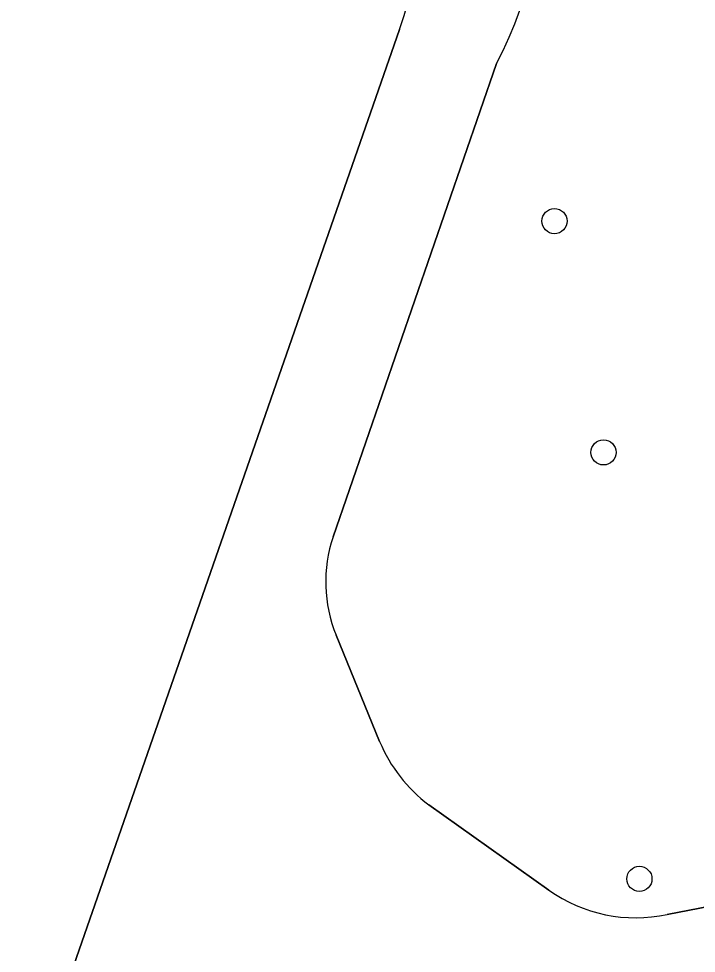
# Model space of a CAD drawing. Extents: x 158086 to 159499, y 382904 to 383981.
# Drawn here: x 159209.78 to 159236.11, y 383881.86 to 383918.2 of the extents above; entities that cross this region are included whole.
import ezdxf

# ---------------------------------------------------------------- set-up
doc = ezdxf.new("R2010")
doc.units = 0
for name, color, linetype in [('IMGEO_Boom', 7, 'Continuous'), ('IMGEO_Groenvoorziening', 7, 'Continuous'), ('IMGEO_Rijbaan_lokaal_gesloten', 7, 'Continuous')]:
    doc.layers.add(name, color=color, linetype=linetype)

msp = doc.modelspace()

# ---------------------------------------------------------------- linework, layer by layer
at = {"layer": 'IMGEO_Boom'}
for centre in [(159230.602, 383910.332), (159232.509, 383901.34), (159233.904, 383884.756)]:
    msp.add_circle(centre, 0.489, dxfattribs=at)
at = {"layer": 'IMGEO_Groenvoorziening'}
for points in [[(159234.98, 383883.375), (159245.407, 383885.388), (159233.539, 383948.712)], [(159209.782, 383875.261), (159224.578, 383917.778)], [(159228.356, 383916.463), (159222, 383898.06)], [(159222.121, 383894.228), (159223.808, 383890.098)], [(159225.722, 383887.632), (159230.388, 383884.324)]]:
    msp.add_lwpolyline(points, dxfattribs=at)
for centre, radius, start, end in [((159210.408, 383922.706), 15.002, 340.8217, 49.6583), ((159212.877, 383924.44), 17.413, 332.7342, 31.2963), ((159227.232, 383896.307), 5.518, 161.4803, 202.1369), ((159229.34, 383892.416), 5.998, 202.7341, 232.9), ((159233.753, 383889.023), 5.78, 234.3921, 282.2547)]:
    msp.add_arc(centre, radius, start, end, dxfattribs=at)
at = {"layer": 'IMGEO_Rijbaan_lokaal_gesloten'}
for points in [[(159224.578, 383917.778), (159209.782, 383875.261)], [(159222, 383898.06), (159228.356, 383916.463)], [(159223.808, 383890.098), (159222.121, 383894.228)], [(159230.388, 383884.324), (159225.722, 383887.632)], [(159224.937, 383876.336), (159246.376, 383880.482), (159245.407, 383885.388), (159234.98, 383883.375)]]:
    msp.add_lwpolyline(points, dxfattribs=at)
for centre, radius, start, end in [((159210.408, 383922.706), 15.002, 340.8217, 49.6583), ((159212.877, 383924.44), 17.413, 332.7342, 31.2963), ((159227.232, 383896.307), 5.518, 161.4803, 202.1369), ((159229.34, 383892.416), 5.998, 202.7341, 232.9), ((159233.753, 383889.023), 5.78, 234.3921, 282.2547)]:
    msp.add_arc(centre, radius, start, end, dxfattribs=at)

doc.saveas('drawing.dxf')
